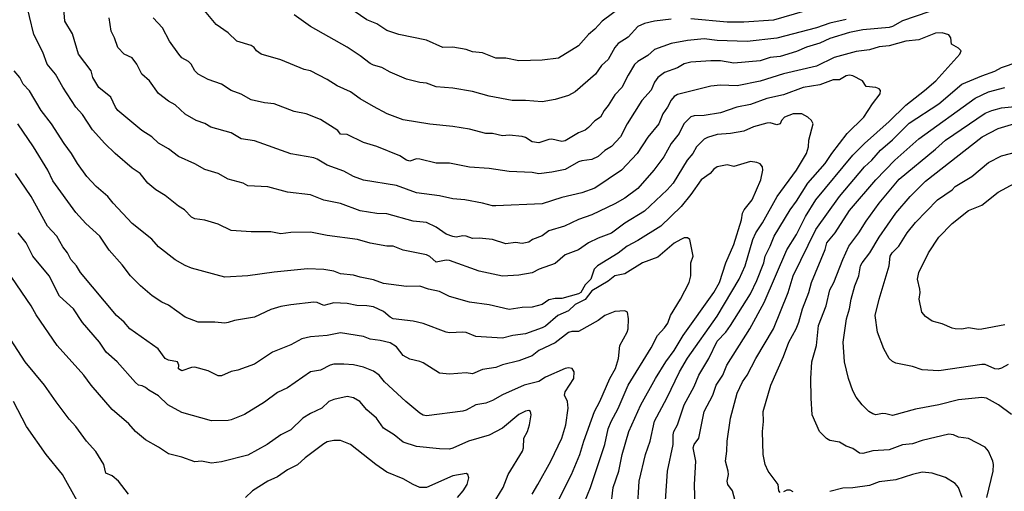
# Model space of a CAD drawing. Header units: metres. Extents: x -46681 to -43747, y -240911 to -237677.
# Tile 1025 of 1056: x -43985 to -43836, y -238411 to -238340. Entities that reach past the tile are written whole.
import ezdxf

# ---------------------------------------------------------------- set-up
doc = ezdxf.new("R2010")
doc.units = ezdxf.units.M
doc.layers.add('CONTOUR_INDEX', color=1, linetype='Continuous')
doc.layers.add('CONTOUR_INTER', color=3, linetype='Continuous')

msp = doc.modelspace()

# ---------------------------------------------------------------- linework, layer by layer
at = {"layer": 'CONTOUR_INDEX'}
for points, elevation in [([(-43859.6, -238339.76), (-43862.1, -238340.3), (-43864.1, -238341.01), (-43870.1, -238342.59), (-43874.6, -238343.08), (-43879.1, -238342.93), (-43881.1, -238342.67), (-43883.6, -238342.94), (-43886.1, -238343.39), (-43888.6, -238344.31), (-43889.6, -238345.22), (-43891.1, -238346.13), (-43891.6, -238346.59), (-43892.6, -238348.17), (-43893.55, -238350.02), (-43894.6, -238351.15), (-43895.6, -238352.76), (-43896.22, -238353.52), (-43896.76, -238354.52), (-43897.6, -238355.07), (-43898.6, -238356.09), (-43899.1, -238356.47), (-43900.1, -238356.91), (-43902.1, -238358.09), (-43902.6, -238358.22), (-43904.1, -238357.87), (-43904.6, -238357.9), (-43906.1, -238358.4), (-43907.1, -238358.27), (-43908.1, -238357.59), (-43908.6, -238357.45), (-43910.6, -238357.27), (-43911.6, -238357.35), (-43913.1, -238357.02), (-43914.1, -238356.98), (-43916.6, -238356.36), (-43919.1, -238355.93), (-43922.6, -238355.6), (-43926.6, -238354.93), (-43929.01, -238354.02), (-43931.1, -238352.93), (-43933.1, -238351.77), (-43934.6, -238350.72), (-43936.6, -238349.8), (-43938.1, -238348.83), (-43940.6, -238347.55), (-43941.6, -238347.31), (-43945.1, -238345.85), (-43948.1, -238344.99), (-43948.8, -238344.52), (-43949.15, -238344.02), (-43949.6, -238343.69), (-43951.76, -238343.02), (-43953.1, -238341.77), (-43954.9, -238340.52), (-43957.4, -238337.52)], 75), ([(-43895.18, -238413.52), (-43894.85, -238410.52), (-43893.99, -238408.02), (-43893.49, -238405.52), (-43892.47, -238402.02), (-43890.66, -238398.02), (-43888.47, -238394.02), (-43886.88, -238391.52), (-43885.6, -238389.79), (-43884.28, -238387.52), (-43879.6, -238381.04), (-43878.76, -238379.52), (-43877.82, -238376.52), (-43876.6, -238373.77), (-43875.44, -238370.02), (-43875.28, -238369.02), (-43875.06, -238368.52), (-43873.82, -238367.02), (-43872.54, -238364.02), (-43872.21, -238362.52), (-43872.28, -238362.02), (-43872.6, -238361.6), (-43873.1, -238361.38), (-43874.1, -238361.25), (-43876.6, -238361.98), (-43877.6, -238361.73), (-43879.1, -238362.04), (-43879.6, -238362.37), (-43880.16, -238363.02), (-43881.53, -238364.02), (-43883.1, -238366.22), (-43884.57, -238368.02), (-43887.65, -238371.02), (-43891.1, -238373.19), (-43892.73, -238374.02), (-43894.1, -238375.06), (-43897.23, -238377.02), (-43897.7, -238377.52), (-43898.21, -238379.02), (-43899.1, -238379.89), (-43899.75, -238381.02), (-43900.1, -238381.25), (-43902.6, -238381.92), (-43903.6, -238381.92), (-43904.6, -238382.13), (-43905.6, -238382.84), (-43907.1, -238383.26), (-43908.6, -238383.31), (-43910.6, -238383.61), (-43913.6, -238382.87), (-43916.6, -238382.48), (-43919.6, -238381.63), (-43921.1, -238380.88), (-43922.78, -238380.52), (-43924.1, -238380.08), (-43926.1, -238380.14), (-43929.6, -238379.69), (-43931.1, -238379.13), (-43933.1, -238378.72), (-43934.1, -238378.4), (-43936.1, -238378.22), (-43937.1, -238377.82), (-43938.6, -238377.54), (-43941.1, -238377.44), (-43946.1, -238377.93), (-43950.1, -238378.51), (-43953.6, -238378.69), (-43958.6, -238377.37), (-43959.6, -238376.97), (-43961.1, -238376.07), (-43963.6, -238374.15), (-43964.6, -238372.95), (-43967.6, -238370.61), (-43970.49, -238367.52), (-43971.28, -238366.52), (-43973.06, -238365.02), (-43974.44, -238363.52), (-43975.86, -238361.52), (-43976.75, -238360.02), (-43977.88, -238358.52), (-43979.79, -238355.52), (-43981.37, -238353.52), (-43983.1, -238350.53), (-43984.07, -238349.52), (-43984.61, -238348.52), (-43985.42, -238347.52)], 70), ([(-43869.6, -238411.24), (-43869.77, -238411.02), (-43869.91, -238410.02), (-43871.4, -238408.02), (-43871.84, -238407.02), (-43872.16, -238405.52), (-43872.28, -238402.02), (-43872.13, -238400.52), (-43872.18, -238399.02), (-43871, -238395.02), (-43869.1, -238390.69), (-43868.3, -238388.52), (-43867.18, -238386.52), (-43866.77, -238385.52), (-43866.21, -238383.52), (-43865.24, -238381.02), (-43864.83, -238379.52), (-43862.78, -238374.52), (-43862.51, -238373.52), (-43861.28, -238372.02), (-43859.1, -238368.63), (-43855.11, -238364.02), (-43852.27, -238361.02), (-43848.6, -238357.79), (-43840.1, -238351.64), (-43838.1, -238350.7), (-43835.6, -238350.03)], 75), ([(-43968.15, -238411.52), (-43969.64, -238409.52), (-43970.6, -238408.73), (-43971.6, -238408.31), (-43971.89, -238407.02), (-43973.1, -238405.08), (-43974.5, -238403.52), (-43976.1, -238401.28), (-43977.1, -238400.18), (-43979.1, -238397.54), (-43980.88, -238395.02), (-43983.8, -238391.52), (-43987.1, -238386.36)], 65), ([(-43918.39, -238412.02), (-43917.53, -238411.02), (-43916.93, -238410.02), (-43916.68, -238409.02), (-43916.81, -238408.52), (-43917.1, -238408.39), (-43919.1, -238408.75), (-43923.1, -238410.48), (-43924.1, -238410.49), (-43925.1, -238410.06), (-43926.6, -238409.19), (-43929.1, -238408.17), (-43930.76, -238407.02), (-43934.6, -238403.99), (-43936.1, -238403.4), (-43937.1, -238403.38), (-43938.1, -238403.61), (-43938.6, -238403.89), (-43941.45, -238406.02), (-43942.6, -238407.07), (-43944.1, -238407.82), (-43945.6, -238408.87), (-43947.1, -238409.53), (-43949.38, -238411.02), (-43950.48, -238412.02)], 65), ([(-43842.07, -238412.02), (-43842.6, -238410.52), (-43843.1, -238409.88), (-43844.6, -238409.01), (-43846.6, -238408.35), (-43848.1, -238408.17), (-43849.6, -238408.52), (-43852.1, -238409.34), (-43854.6, -238409.63), (-43856.1, -238410.18), (-43858.6, -238410.54), (-43860.1, -238410.61), (-43862.1, -238411.12)], 75), ([(-43867.6, -238411.13), (-43868.1, -238410.91), (-43868.6, -238410.91), (-43869.1, -238411.17)], 75)]:
    msp.add_lwpolyline(points, dxfattribs=dict(at, elevation=elevation))
at = {"layer": 'CONTOUR_INTER'}
for points, elevation in [([(-43893.6, -238337.83), (-43896.5, -238340.02), (-43897.6, -238341.22), (-43898.6, -238342.05), (-43900.1, -238343.76), (-43903.1, -238345.59), (-43905.6, -238345.91), (-43909.1, -238345.99), (-43911.1, -238345.63), (-43912.6, -238345.62), (-43914.6, -238344.8), (-43916.1, -238344.64), (-43917.1, -238344.31), (-43919.1, -238343.96), (-43920.6, -238344.01), (-43923.1, -238342.9), (-43927.29, -238342.02), (-43929.1, -238341.45), (-43930.6, -238340.42), (-43932.1, -238339.8), (-43939.1, -238334.98)], 77), ([(-43891.43, -238418.02), (-43890.93, -238409.52), (-43889.95, -238405.52), (-43889.24, -238403.52), (-43888.6, -238400.46), (-43886.72, -238397.02), (-43884.8, -238393.02), (-43883.6, -238390.93), (-43879.1, -238384.59), (-43875.78, -238379.02), (-43874.89, -238377.02), (-43873.71, -238373.02), (-43873.26, -238372.02), (-43872.25, -238370.52), (-43870.03, -238366.52), (-43867.11, -238362.52), (-43865.59, -238360.02), (-43865.3, -238359.02), (-43865.24, -238358.02), (-43864.59, -238355.52), (-43864.86, -238355.02), (-43865.43, -238354.52), (-43866.29, -238354.02), (-43867.6, -238354.04), (-43868.94, -238354.52), (-43869.39, -238355.02), (-43869.61, -238355.52), (-43870.1, -238355.68), (-43871.1, -238355.39), (-43871.6, -238355.45), (-43873.6, -238356), (-43875.1, -238356.63), (-43877.1, -238357.02), (-43879.1, -238357.14), (-43880.6, -238357.59), (-43881.1, -238357.85), (-43882.25, -238359.02), (-43882.82, -238360.02), (-43883.68, -238361.02), (-43885.79, -238364.52), (-43886.68, -238365.52), (-43890.1, -238368.73), (-43893.1, -238370.57), (-43895.1, -238372.05), (-43897.1, -238372.8), (-43898.6, -238373.54), (-43900.1, -238374.58), (-43902.1, -238375.32), (-43903.6, -238376.65), (-43906.03, -238377.52), (-43907.1, -238378.05), (-43909.1, -238378.42), (-43911.6, -238378.55), (-43915.1, -238377.81), (-43919.6, -238376.21), (-43920.1, -238376.13), (-43921.6, -238376.43), (-43922.6, -238375.6), (-43923.1, -238375.33), (-43926.6, -238374.63), (-43928.1, -238374.04), (-43929.1, -238374.02), (-43931.6, -238373.55), (-43933.53, -238373.02), (-43938.1, -238372.39), (-43940.6, -238371.91), (-43943.6, -238371.94), (-43945.1, -238372.18), (-43946.6, -238371.84), (-43949.6, -238371.87), (-43952.6, -238371.66), (-43954.6, -238370.68), (-43956.6, -238370.1), (-43958.1, -238369.87), (-43958.6, -238369.62), (-43959.69, -238368.52), (-43960.6, -238367.96), (-43962.6, -238366.35), (-43964.04, -238365.52), (-43965.22, -238364.52), (-43966.39, -238363.02), (-43967.6, -238362.25), (-43970.18, -238360.02), (-43971.72, -238358.52), (-43973.6, -238356.43), (-43975.1, -238354.15), (-43976.14, -238353.02), (-43978.1, -238350), (-43979.2, -238348.02), (-43980.47, -238346.52), (-43981.1, -238344.72), (-43982.48, -238342.02), (-43983.79, -238336.52)], 71), ([(-43886.93, -238412.52), (-43886.61, -238408.02), (-43885.78, -238404.02), (-43885.78, -238402.52), (-43885.66, -238402.02), (-43885.12, -238401.02), (-43884.09, -238398.02), (-43882.6, -238395.22), (-43881.87, -238393.52), (-43880.4, -238391.02), (-43879.1, -238388.38), (-43877.83, -238387.02), (-43877.1, -238386.01), (-43874.1, -238381.21), (-43873.1, -238379.2), (-43872.08, -238376.52), (-43871.87, -238375.52), (-43871.1, -238374.04), (-43870.51, -238372.52), (-43868.1, -238368.55), (-43867.1, -238367.2), (-43865.4, -238364.52), (-43862.78, -238361.52), (-43861.77, -238360.02), (-43859.44, -238357.02), (-43856.95, -238354.52), (-43855.63, -238352.52), (-43854.47, -238351.02), (-43854.44, -238350.52), (-43854.6, -238350.27), (-43855.1, -238350.02), (-43856.6, -238349.89), (-43857.16, -238349.02), (-43858.6, -238348.26), (-43859.1, -238348.18), (-43859.6, -238348.3), (-43860.6, -238348.88), (-43861.6, -238348.91), (-43863.6, -238349.63), (-43866.1, -238350.05), (-43869.1, -238351.15), (-43871.6, -238351.72), (-43874.1, -238352.6), (-43876.14, -238353.02), (-43878.6, -238353.87), (-43881.1, -238354.29), (-43882.6, -238354.32), (-43883.1, -238354.5), (-43884.14, -238355.52), (-43884.88, -238357.02), (-43886.1, -238358.52), (-43887.19, -238360.52), (-43888.69, -238362.52), (-43891.1, -238365.29), (-43893.1, -238366.75), (-43894.6, -238367.61), (-43898.1, -238369.31), (-43900.1, -238370), (-43902.22, -238371.02), (-43904.6, -238371.71), (-43905.6, -238372.44), (-43907.07, -238373.02), (-43907.6, -238373.42), (-43908.6, -238373.61), (-43909.6, -238373.48), (-43911.1, -238373.68), (-43913.1, -238373.02), (-43915.1, -238372.8), (-43916.1, -238372.89), (-43917.1, -238372.52), (-43917.6, -238372.46), (-43918.6, -238372.65), (-43919.1, -238372.58), (-43920.1, -238372.23), (-43921.6, -238371.13), (-43923.1, -238370.47), (-43925.1, -238370.25), (-43929.1, -238369.14), (-43930.6, -238369.08), (-43933.1, -238368.67), (-43936.1, -238367.58), (-43938.6, -238367.05), (-43940.6, -238366.29), (-43944.1, -238365.88), (-43947.1, -238365.06), (-43950.1, -238364.89), (-43950.81, -238364.52), (-43953.1, -238363.91), (-43954.6, -238363.04), (-43956.6, -238362.46), (-43958.1, -238361.58), (-43960.6, -238360.49), (-43962.1, -238359.31), (-43963.6, -238358.45), (-43964.6, -238357.48), (-43966.11, -238356.52), (-43969.74, -238353.52), (-43970.14, -238353.02), (-43970.83, -238351.52), (-43972.64, -238350.02), (-43973.56, -238348.52), (-43973.78, -238347.52), (-43975.73, -238345.02), (-43976.6, -238341.91), (-43977.76, -238340.02), (-43977.96, -238337.52)], 72), ([(-43861.6, -238337.25), (-43870.6, -238339.88), (-43875.1, -238340.18), (-43877.6, -238340.17), (-43883.1, -238339.66)], 76), ([(-43847.1, -238338.59), (-43851.1, -238339.98), (-43852.6, -238340.84), (-43853.1, -238341), (-43857.1, -238341.35), (-43859.1, -238341.72), (-43862.1, -238342.62), (-43863.6, -238343.33), (-43865.6, -238343.96), (-43867.1, -238344.62), (-43869.6, -238345.38), (-43871.1, -238345.52), (-43872.6, -238346.01), (-43876.6, -238346.37), (-43878.6, -238346.03), (-43880.1, -238345.99), (-43883.1, -238346.22), (-43884.1, -238346.47), (-43885.1, -238347.08), (-43887.1, -238347.76), (-43888.1, -238348.51), (-43888.6, -238349.23), (-43889.1, -238350.43), (-43890.51, -238352.02), (-43892.71, -238355.52), (-43893.73, -238357.52), (-43895.1, -238358.94), (-43896.1, -238359.59), (-43897.1, -238360.48), (-43898.1, -238360.91), (-43899.6, -238361.12), (-43900.1, -238361.3), (-43902.1, -238362.42), (-43904.1, -238362.86), (-43906.1, -238363.08), (-43907.1, -238362.89), (-43910.6, -238362.72), (-43913.6, -238362.27), (-43916.6, -238362.08), (-43919.6, -238361.48), (-43921.6, -238361.48), (-43924.1, -238360.88), (-43924.6, -238360.85), (-43925.6, -238361.19), (-43926.1, -238361.03), (-43927.1, -238360.36), (-43930.6, -238358.96), (-43932.6, -238358.34), (-43935.1, -238357.16), (-43936.1, -238357.1), (-43936.48, -238356.52), (-43939.1, -238354.87), (-43941.27, -238354.02), (-43943.1, -238353.68), (-43946.1, -238352.49), (-43947.6, -238352.37), (-43949.6, -238351.91), (-43951.1, -238351.07), (-43952.6, -238350.49), (-43954.1, -238349.56), (-43956.1, -238348.84), (-43957.61, -238348.02), (-43958.11, -238347.52), (-43958.67, -238346.52), (-43959.1, -238346.13), (-43960.1, -238345.57), (-43960.54, -238345.02), (-43961.95, -238343.02), (-43963.01, -238341.02), (-43964.43, -238339.52)], 74), ([(-43886.1, -238339.71), (-43888.6, -238340), (-43890.1, -238340.36), (-43891.1, -238340.83), (-43892.6, -238342.43), (-43894.1, -238343.4), (-43894.61, -238344.02), (-43895.6, -238345.79), (-43896.6, -238346.71), (-43897.53, -238348.02), (-43900.6, -238350.69), (-43901.6, -238351.25), (-43903.6, -238351.85), (-43905.6, -238352.22), (-43908.1, -238351.99), (-43910.1, -238352.01), (-43913.6, -238351.34), (-43916.1, -238350.64), (-43919.1, -238350.17), (-43921.6, -238349.94), (-43923.1, -238349.4), (-43924.1, -238349.29), (-43926.1, -238348.78), (-43928.6, -238347.73), (-43929.85, -238347.02), (-43931.1, -238346.67), (-43931.6, -238346.41), (-43933.1, -238345.24), (-43935.1, -238343.96), (-43940.6, -238340.81), (-43943.1, -238339.08)], 76), ([(-43882.47, -238413.52), (-43882.55, -238410.02), (-43882.36, -238406.52), (-43882.76, -238404.52), (-43882.61, -238404.02), (-43881.87, -238403.02), (-43881.09, -238399.02), (-43879.8, -238396.52), (-43879.25, -238395.02), (-43878.25, -238393.52), (-43877.66, -238392.02), (-43874.2, -238386.52), (-43872.01, -238382.52), (-43868.6, -238374.59), (-43867.1, -238372.26), (-43865.75, -238369.52), (-43864.18, -238367.02), (-43858.6, -238360.29), (-43856.85, -238358.52), (-43853.1, -238355.16), (-43850.6, -238352.73), (-43847.74, -238350.52), (-43846.05, -238349.02), (-43842.44, -238345.02), (-43842.2, -238344.52), (-43842.6, -238344.12), (-43843.66, -238343.52), (-43843.79, -238342.52), (-43844.1, -238342.07), (-43845.1, -238341.79), (-43846.1, -238341.82), (-43848.6, -238342.85), (-43850.6, -238343.02), (-43853.1, -238343.75), (-43854.6, -238343.9), (-43856.1, -238344.33), (-43858.1, -238344.61), (-43861.4, -238345.52), (-43864.1, -238346.82), (-43869.1, -238347.98), (-43872.6, -238349.09), (-43876.1, -238349.78), (-43878.6, -238349.71), (-43880.1, -238349.84), (-43885.1, -238351.11), (-43885.6, -238351.42), (-43886.1, -238351.98), (-43886.62, -238353.02), (-43887.33, -238354.02), (-43887.96, -238355.52), (-43889.6, -238357.53), (-43891.2, -238360.02), (-43893.6, -238362.53), (-43897.6, -238365.24), (-43899.6, -238365.97), (-43902.6, -238366.69), (-43905.6, -238367.65), (-43912.6, -238367.91), (-43913.1, -238367.91), (-43914.6, -238367.51), (-43917.3, -238367.02), (-43919.1, -238366.85), (-43921.1, -238366.42), (-43924.6, -238365.95), (-43927.6, -238364.87), (-43932.6, -238364.05), (-43934.1, -238363.5), (-43935.6, -238362.71), (-43938.1, -238361.8), (-43939.6, -238360.86), (-43940.1, -238360.68), (-43943.6, -238360.09), (-43949.1, -238358.12), (-43951.1, -238357.79), (-43952.6, -238356.91), (-43955.69, -238356.02), (-43956.6, -238355.51), (-43957.9, -238355.02), (-43959.6, -238354.09), (-43961.1, -238352.66), (-43962.1, -238352.09), (-43963.6, -238350.94), (-43964.98, -238349.02), (-43966.13, -238348.02), (-43966.87, -238346.52), (-43967.6, -238345.58), (-43968.8, -238345.02), (-43969.76, -238344.02), (-43970.25, -238342.52), (-43970.75, -238341.52), (-43971.1, -238339.52)], 73), ([(-43876.38, -238412.52), (-43876.79, -238411.02), (-43877.49, -238410.02), (-43877.61, -238409.52), (-43877.43, -238408.52), (-43877.46, -238408.02), (-43877.87, -238406.52), (-43877.64, -238405.02), (-43877.63, -238403.52), (-43877.09, -238400.02), (-43876.1, -238396.22), (-43875.29, -238394.52), (-43874.56, -238393.52), (-43873.27, -238391.02), (-43870.6, -238386.52), (-43868.39, -238381.02), (-43867.6, -238378.52), (-43864.18, -238371.52), (-43860.6, -238366.52), (-43856.83, -238362.02), (-43855.72, -238361.02), (-43854.44, -238359.52), (-43852.6, -238357.93), (-43850.1, -238355.46), (-43845.6, -238352.51), (-43842.1, -238349.52), (-43839.1, -238348.26), (-43837.1, -238347.6), (-43836.1, -238347), (-43833.6, -238346.15)], 74), ([(-43838.33, -238412.02), (-43837.39, -238408.02), (-43837.32, -238407.02), (-43837.43, -238406.52), (-43838.1, -238405.02), (-43838.6, -238404.39), (-43841.1, -238403.08), (-43842.6, -238402.87), (-43843.37, -238402.52), (-43844.1, -238402.45), (-43848.1, -238403.38), (-43849.6, -238403.9), (-43851.1, -238404.07), (-43853.1, -238404.78), (-43855.6, -238404.96), (-43857.1, -238405.38), (-43857.6, -238405.32), (-43858.6, -238404.61), (-43859.6, -238404.24), (-43860.6, -238403.67), (-43862.1, -238403.38), (-43862.6, -238403.1), (-43863.63, -238402.02), (-43864.75, -238399.52), (-43864.92, -238397.02), (-43864.95, -238394.02), (-43864.81, -238391.52), (-43864.1, -238389.03), (-43863.77, -238386.02), (-43862.63, -238383.02), (-43862.1, -238380.64), (-43861.49, -238379.52), (-43860.12, -238376.02), (-43859.21, -238374.02), (-43857.68, -238372.02), (-43856.6, -238370.23), (-43854.62, -238367.52), (-43851.6, -238363.91), (-43846.1, -238359.37), (-43844.6, -238357.99), (-43838.6, -238353.9), (-43837.6, -238353.5), (-43836.1, -238353.14), (-43832.1, -238352.71)], 76), ([(-43900.55, -238416.02), (-43898.29, -238410.52), (-43896.13, -238404.02), (-43895.6, -238401.65), (-43895.14, -238400.52), (-43894.1, -238398.54), (-43892.57, -238395.02), (-43889.1, -238389.41), (-43888.16, -238387.52), (-43887.1, -238386.39), (-43886.6, -238385.66), (-43886.16, -238384.52), (-43884.66, -238382.02), (-43883.36, -238379.52), (-43883.12, -238378.52), (-43883.09, -238376.52), (-43882.73, -238375.52), (-43883.25, -238373.02), (-43883.6, -238372.75), (-43884.1, -238372.79), (-43884.6, -238373.02), (-43885.6, -238373.56), (-43888.1, -238375.71), (-43890.4, -238376.52), (-43893.1, -238378.21), (-43894.6, -238378.53), (-43895.6, -238379.29), (-43898.1, -238380.8), (-43899.1, -238382.09), (-43900.6, -238382.85), (-43901.6, -238383.81), (-43903.21, -238384.52), (-43905.1, -238386.11), (-43905.6, -238386.39), (-43908.1, -238387.25), (-43910.03, -238387.52), (-43911.6, -238387.93), (-43915.6, -238387.7), (-43917.1, -238387.07), (-43917.6, -238387), (-43919.6, -238387.14), (-43920.1, -238387.04), (-43923.6, -238385.71), (-43925.1, -238385.36), (-43928.1, -238385.02), (-43928.6, -238384.75), (-43929.6, -238383.9), (-43931.1, -238383.21), (-43932.1, -238383.05), (-43933.6, -238383), (-43935.1, -238382.7), (-43937.1, -238382.61), (-43938.6, -238382.99), (-43939.6, -238382.56), (-43940.1, -238382.48), (-43943.6, -238382.87), (-43945.1, -238383.13), (-43946.6, -238383.59), (-43949.1, -238384.76), (-43952.1, -238385.28), (-43953.1, -238385.56), (-43953.6, -238385.64), (-43955.1, -238385.5), (-43957.6, -238385.53), (-43959.6, -238384.73), (-43962.1, -238382.94), (-43963.1, -238382.47), (-43964.58, -238381.52), (-43966.32, -238380.02), (-43967.85, -238378.52), (-43969.1, -238376.83), (-43971.1, -238374.62), (-43972.51, -238372.52), (-43974.6, -238370.59), (-43976.1, -238368.92), (-43979.6, -238364.13), (-43980.37, -238362.52), (-43982.52, -238359.02), (-43984.88, -238355.52)], 69), ([(-43834.6, -238399.44), (-43836.58, -238398.02), (-43838.4, -238397.02), (-43839.1, -238396.88), (-43842.6, -238397.26), (-43845.6, -238398.01), (-43849.1, -238398.67), (-43852.6, -238399.63), (-43853.6, -238399.34), (-43854.1, -238399.3), (-43855.1, -238399.5), (-43855.6, -238399.38), (-43856.19, -238399.02), (-43857.17, -238398.02), (-43858.1, -238396.87), (-43858.6, -238395.87), (-43859.26, -238394.02), (-43859.88, -238391.52), (-43860.05, -238388.52), (-43859.55, -238385.02), (-43859.12, -238383.52), (-43858.87, -238382.02), (-43858.28, -238380.02), (-43857.68, -238378.52), (-43857.43, -238377.02), (-43857.18, -238376.52), (-43856.03, -238375.02), (-43854.6, -238372.68), (-43852.1, -238369.03), (-43849.91, -238366.52), (-43847.6, -238364.19), (-43839.02, -238357.52), (-43836.6, -238356.23), (-43834.1, -238355.48)], 77), ([(-43835.1, -238391.91), (-43836.1, -238392.48), (-43836.6, -238392.62), (-43837.1, -238392.56), (-43838.6, -238391.92), (-43839.1, -238391.91), (-43845.6, -238392.87), (-43848.1, -238392.72), (-43849.6, -238392.22), (-43852.1, -238391.69), (-43852.6, -238391.45), (-43853.1, -238391.02), (-43853.89, -238389.52), (-43854.87, -238387.02), (-43855.23, -238384.52), (-43854.61, -238382.02), (-43853.1, -238377.02), (-43852.94, -238375.52), (-43852.67, -238375.02), (-43851.65, -238374.02), (-43850.36, -238372.02), (-43849.1, -238370.43), (-43845.82, -238367.02), (-43843.6, -238365.52), (-43843.1, -238364.99), (-43840.62, -238363.52), (-43838.1, -238361.38), (-43836.1, -238360.39), (-43833.6, -238359.71)], 78), ([(-43904.2, -238414.52), (-43901.15, -238408.52), (-43899.9, -238405.52), (-43899.3, -238403.52), (-43897.67, -238399.02), (-43896.89, -238397.52), (-43895.37, -238394.02), (-43894.52, -238392.52), (-43894.04, -238391.02), (-43893.82, -238389.02), (-43892.73, -238387.02), (-43892.6, -238386.52), (-43892.55, -238385.02), (-43892.67, -238384.02), (-43893.1, -238383.81), (-43894.6, -238383.92), (-43895.1, -238384.09), (-43896.1, -238384.51), (-43897.1, -238385.25), (-43900.1, -238386.94), (-43901.1, -238386.94), (-43901.6, -238387.09), (-43903.6, -238388.62), (-43906.1, -238389.78), (-43907.1, -238390.6), (-43909.1, -238391.37), (-43911.6, -238391.94), (-43912.6, -238392.35), (-43914.6, -238392.64), (-43916.1, -238393.31), (-43917.1, -238393.15), (-43919.6, -238393.39), (-43921.1, -238393.2), (-43923.6, -238391.66), (-43924.1, -238391.44), (-43925.6, -238391.11), (-43926.6, -238390.57), (-43927.6, -238389.26), (-43928.6, -238388.65), (-43930.1, -238388.26), (-43931.6, -238388.07), (-43932.6, -238387.7), (-43936.1, -238387.12), (-43938.1, -238387.54), (-43940.6, -238387.72), (-43941.96, -238388.02), (-43943.6, -238388.95), (-43946.35, -238390.02), (-43949.1, -238391.85), (-43951.6, -238392.77), (-43952.6, -238392.96), (-43954.1, -238393.62), (-43954.6, -238393.63), (-43956.1, -238392.86), (-43958.1, -238392.31), (-43958.6, -238392.35), (-43960.1, -238392.88), (-43960.6, -238392.58), (-43960.54, -238392.02), (-43960.76, -238391.52), (-43962.1, -238391.24), (-43962.6, -238391), (-43963.65, -238389.52), (-43967.94, -238386.52), (-43968.79, -238385.52), (-43969.95, -238384.52), (-43975.41, -238378.02), (-43976, -238377.02), (-43976.85, -238376.02), (-43977.36, -238375.02), (-43978.1, -238374.14), (-43979, -238372.52), (-43980.38, -238371.02), (-43982.85, -238366.52), (-43985.25, -238363.02)], 68), ([(-43835.6, -238385.9), (-43839.1, -238386.59), (-43839.6, -238386.63), (-43841.1, -238386.37), (-43842.1, -238386.55), (-43843.1, -238386.54), (-43843.6, -238386.44), (-43845.1, -238385.77), (-43846.6, -238385.35), (-43847.6, -238384.63), (-43848.15, -238384.02), (-43848.56, -238382.02), (-43848.42, -238381.02), (-43848.48, -238380.52), (-43848.83, -238379.02), (-43848.61, -238378.02), (-43847.17, -238375.02), (-43845.6, -238372.66), (-43843.6, -238370.61), (-43841.1, -238368.62), (-43839.1, -238367.84), (-43836.6, -238365.84), (-43834.11, -238364.52)], 79), ([(-43907.1, -238411.52), (-43906.22, -238410.02), (-43904.28, -238406.52), (-43902.63, -238403.02), (-43902.02, -238401.02), (-43901.66, -238398.52), (-43901.75, -238397.52), (-43902.19, -238396.52), (-43902.12, -238396.02), (-43900.82, -238394.02), (-43900.74, -238393.02), (-43901.06, -238392.52), (-43901.6, -238392.4), (-43902.1, -238392.49), (-43905.1, -238393.84), (-43906.1, -238394.46), (-43908.3, -238395.02), (-43911.6, -238396.51), (-43913.1, -238397.37), (-43914.1, -238397.73), (-43915.6, -238397.99), (-43917.1, -238398.83), (-43917.6, -238398.98), (-43923.1, -238399.67), (-43923.6, -238399.59), (-43924.1, -238399.26), (-43926.22, -238397.52), (-43929.41, -238394.52), (-43930.25, -238393.52), (-43931.1, -238392.9), (-43932.6, -238392.32), (-43934.1, -238391.96), (-43935.6, -238391.84), (-43937.1, -238391.88), (-43937.63, -238392.02), (-43939.1, -238392.74), (-43940.6, -238393.02), (-43944.1, -238395.42), (-43945.6, -238396.13), (-43947.6, -238397.61), (-43950.6, -238399.44), (-43952.6, -238400.27), (-43953.1, -238400.39), (-43955.6, -238400.4), (-43960.1, -238399.15), (-43962.22, -238398.02), (-43963.6, -238396.65), (-43965.1, -238395.8), (-43965.6, -238395.39), (-43966.1, -238395.11), (-43966.62, -238395.02), (-43967.1, -238394.64), (-43969.87, -238391.52), (-43971.55, -238390.02), (-43972.55, -238388.52), (-43975.1, -238385.57), (-43976.47, -238383.52), (-43978.6, -238381.6), (-43980.14, -238378.52), (-43982.6, -238375.52), (-43983.64, -238373.52), (-43984.86, -238372.02)], 67), ([(-43912.6, -238412.32), (-43911.49, -238410.52), (-43910.71, -238408.52), (-43908.58, -238405.02), (-43908.41, -238404.52), (-43908.35, -238403.02), (-43907.82, -238402.02), (-43907.49, -238401.02), (-43907.24, -238399.52), (-43907.35, -238399.02), (-43907.6, -238398.85), (-43908.1, -238398.96), (-43909.1, -238399.44), (-43911.57, -238401.52), (-43913.6, -238402.58), (-43916.74, -238403.52), (-43919.1, -238404.57), (-43919.6, -238404.68), (-43921.1, -238404.67), (-43924.6, -238404.31), (-43926.6, -238403.67), (-43927.99, -238402.52), (-43929.56, -238401.52), (-43930.62, -238400.02), (-43932.1, -238398.75), (-43933.18, -238397.52), (-43934.1, -238396.93), (-43935.1, -238396.72), (-43937.1, -238397.19), (-43937.86, -238397.52), (-43938.89, -238398.52), (-43940.6, -238399.32), (-43941.76, -238400.02), (-43943.6, -238401.79), (-43945.1, -238402.55), (-43947.19, -238404.02), (-43950.1, -238405.6), (-43954.1, -238406.62), (-43955.6, -238406.8), (-43957.1, -238406.54), (-43958.1, -238406.62), (-43960.1, -238405.92), (-43962.1, -238405.43), (-43963.6, -238404.38), (-43965.6, -238403.28), (-43967.1, -238402.03), (-43968.1, -238400.89), (-43970.6, -238398.72), (-43973.81, -238395.02), (-43974.9, -238393.52), (-43978.94, -238389.02), (-43982.1, -238384.39), (-43982.87, -238383.02), (-43988.1, -238375.43)], 66), ([(-43975.92, -238412.52), (-43978.13, -238408.52), (-43980.6, -238405.5), (-43983.6, -238401.3), (-43985.56, -238397.52)], 64)]:
    msp.add_lwpolyline(points, dxfattribs=dict(at, elevation=elevation))

doc.saveas('drawing.dxf')
